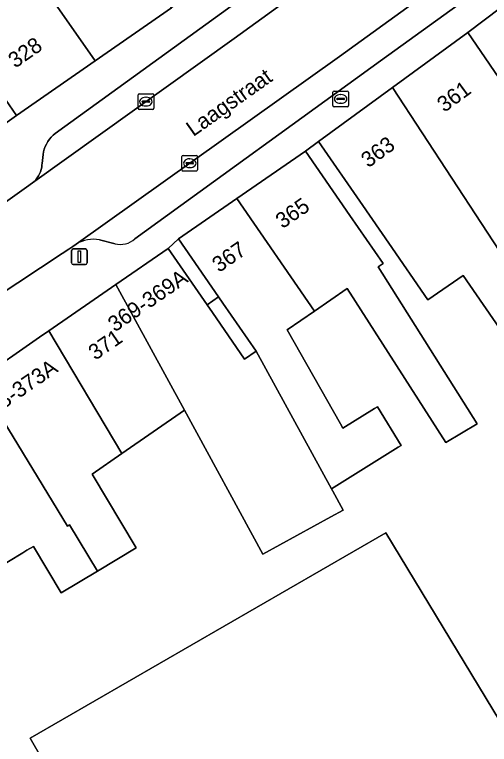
# Model space of a CAD drawing. Extents: x 159217 to 160349, y 381246 to 382172.
# Drawn here: x 160025.8 to 160056.27, y 381598.05 to 381644.87 of the extents above; entities that cross this region are included whole.
import ezdxf

# ---------------------------------------------------------------- set-up
doc = ezdxf.new("R2010")
doc.units = 0
for name, color, linetype in [('IMGEO_Brandkraan', 7, 'Continuous'), ('IMGEO_Erf', 7, 'Continuous'), ('IMGEO_Kolk', 7, 'Continuous'), ('IMGEO_Lichtmast', 7, 'Continuous'), ('IMGEO_Openbare_ruimte_label', 7, 'Continuous'), ('IMGEO_Pand', 7, 'Continuous'), ('IMGEO_Pand_nummerreeks', 7, 'Continuous'), ('IMGEO_Pand_overbouw', 7, 'Continuous'), ('IMGEO_Parkeervlak_open', 7, 'Continuous'), ('IMGEO_Rijbaan_lokaal_open', 7, 'Continuous'), ('IMGEO_Voetpad_open', 7, 'Continuous')]:
    doc.layers.add(name, color=color, linetype=linetype)

msp = doc.modelspace()

# ---------------------------------------------------------------- linework, layer by layer
at = {"layer": 'IMGEO_Brandkraan'}
for p, q in [((160046.223, 381639.037), (160046.223, 381639.889)), ((160046.298, 381639.963), (160047.15, 381639.963)), ((160047.224, 381639.889), (160047.224, 381639.037)), ((160046.482, 381639.457), (160046.482, 381639.469)), ((160046.92, 381639.42), (160046.522, 381639.42)), ((160046.525, 381639.506), (160046.923, 381639.506)), ((160046.711, 381639.743), (160046.736, 381639.743)), ((160046.966, 381639.469), (160046.966, 381639.457)), ((160047.15, 381638.963), (160046.298, 381638.963)), ((160046.734, 381639.183), (160046.709, 381639.183))]:
    msp.add_line(p, q, dxfattribs=at)
for points in [[(160046.223, 381639.037), (160046.223, 381639.889)], [(160046.298, 381639.963), (160047.15, 381639.963)], [(160047.224, 381639.889), (160047.224, 381639.037)], [(160047.15, 381638.963), (160046.298, 381638.963)]]:
    msp.add_lwpolyline(points, dxfattribs=at)
for centre, radius, start, end in [((160046.3, 381639.887), 0.0765, 91.552, 178.448), ((160046.3, 381639.887), 0.0765, 91.552, 178.448), ((160047.148, 381639.887), 0.0765, 1.552, 88.448), ((160047.148, 381639.887), 0.0765, 1.552, 88.448), ((160046.522, 381639.466), 0.0403, 85.8775, 175.7526), ((160046.519, 381639.456), 0.0366, 178.938, 274.7102), ((160046.923, 381639.463), 0.043, 264.8664, 352.4533), ((160046.927, 381639.468), 0.0386, 1.7309, 96.639), ((160046.3, 381639.039), 0.0765, 181.552, 268.448), ((160046.3, 381639.039), 0.0765, 181.552, 268.448), ((160047.148, 381639.039), 0.0765, 271.552, 358.448), ((160047.148, 381639.039), 0.0765, 271.552, 358.448)]:
    msp.add_arc(centre, radius, start, end, dxfattribs=at)
for centre, major_axis, ratio, start_param, end_param in [((160046.71, 381639.463), (-0.387, 0.002), 0.722429, 4.712389, 7.853982), ((160046.735, 381639.463), (-0.39, 0.002), 0.717154, 1.570796, 4.712389)]:
    msp.add_ellipse(centre, major_axis=major_axis, ratio=ratio, start_param=start_param, end_param=end_param, dxfattribs=at)
at = {"layer": 'IMGEO_Erf'}
for points in [[(160078.363, 381639.34), (160079.52, 381637.486), (160082.047, 381639.092), (160076.592, 381647.577), (160071.809, 381644.498), (160072.243, 381643.825), (160068.039, 381641.119), (160066.913, 381640.394), (160066.479, 381641.068), (160061.696, 381637.989), (160059.686, 381641.112), (160056.979, 381645.316), (160054.874, 381643.721), (160057.714, 381639.606), (160059.327, 381637.27), (160056.976, 381635.525), (160062.137, 381627.824), (160063.611, 381627.63), (160066.477, 381623.734), (160068.582, 381625.193), (160069.891, 381626.101), (160068, 381628.877), (160067.436, 381629.706), (160066.196, 381631.496)], [(160036.32, 381630.482), (160035.663, 381629.876), (160038.161, 381626.257), (160038.503, 381625.762), (160040.554, 381622.763), (160041.298, 381623.272), (160039.161, 381626.368), (160038.89, 381626.761)]]:
    msp.add_lwpolyline(points, close=True, dxfattribs=at)
for points in [[(160057.353, 381624.125), (160054.587, 381628.133), (160052.319, 381626.568), (160049.808, 381630.206), (160048.142, 381632.62), (160045.301, 381636.734), (160044.465, 381636.105), (160047.305, 381631.99), (160049.442, 381628.894), (160049.139, 381628.685), (160055.485, 381618.616), (160053.463, 381617.425), (160047.142, 381627.306), (160045.04, 381625.855), (160043.302, 381624.655), (160046.712, 381618.625), (160046.87, 381618.345), (160048.896, 381619.59), (160049.079, 381619.702), (160050.599, 381617.229), (160050.418, 381617.116), (160046.139, 381614.436), (160046.213, 381614.301), (160046.879, 381613.08), (160046.086, 381612.646), (160041.725, 381610.259), (160036.704, 381619.483), (160032.691, 381616.713), (160030.771, 381615.388), (160033.607, 381610.659), (160031.116, 381609.165), (160028.797, 381607.774), (160027.013, 381610.751), (160026.596, 381610.501), (160026.321, 381610.336), (160023.547, 381608.673)], [(160032.866, 381587.856), (160026.803, 381598.447), (160049.627, 381611.625), (160059.237, 381595.737)]]:
    msp.add_lwpolyline(points, dxfattribs=at)
at = {"layer": 'IMGEO_Kolk'}
for p, q in [((160033.726, 381638.864), (160033.726, 381639.716)), ((160033.801, 381639.79), (160034.653, 381639.79)), ((160034.214, 381639.57), (160034.239, 381639.57)), ((160034.727, 381639.716), (160034.727, 381638.864)), ((160033.985, 381639.284), (160033.985, 381639.296)), ((160034.423, 381639.247), (160034.025, 381639.247)), ((160034.028, 381639.333), (160034.426, 381639.333)), ((160034.237, 381639.01), (160034.212, 381639.01)), ((160034.469, 381639.296), (160034.469, 381639.284)), ((160034.653, 381638.79), (160033.801, 381638.79)), ((160036.541, 381634.913), (160036.541, 381635.765)), ((160036.616, 381635.839), (160037.468, 381635.839)), ((160037.029, 381635.619), (160037.054, 381635.619)), ((160037.542, 381635.765), (160037.542, 381634.913)), ((160036.8, 381635.333), (160036.8, 381635.345)), ((160037.238, 381635.296), (160036.84, 381635.296)), ((160036.843, 381635.382), (160037.241, 381635.382)), ((160037.284, 381635.345), (160037.284, 381635.333)), ((160037.468, 381634.839), (160036.616, 381634.839)), ((160037.052, 381635.059), (160037.027, 381635.059))]:
    msp.add_line(p, q, dxfattribs=at)
for points in [[(160033.726, 381638.864), (160033.726, 381639.716)], [(160033.801, 381639.79), (160034.653, 381639.79)], [(160034.727, 381639.716), (160034.727, 381638.864)], [(160034.653, 381638.79), (160033.801, 381638.79)], [(160036.541, 381634.913), (160036.541, 381635.765)], [(160036.616, 381635.839), (160037.468, 381635.839)], [(160037.542, 381635.765), (160037.542, 381634.913)], [(160037.468, 381634.839), (160036.616, 381634.839)]]:
    msp.add_lwpolyline(points, dxfattribs=at)
for centre, radius, start, end in [((160033.803, 381639.714), 0.0765, 91.552, 178.448), ((160033.803, 381639.714), 0.0765, 91.552, 178.448), ((160034.651, 381639.714), 0.0765, 1.552, 88.448), ((160034.651, 381639.714), 0.0765, 1.552, 88.448), ((160034.025, 381639.293), 0.0403, 85.8775, 175.7526), ((160034.022, 381639.283), 0.0366, 178.938, 274.7102), ((160034.426, 381639.29), 0.043, 264.8664, 352.4533), ((160034.43, 381639.295), 0.0386, 1.7309, 96.639), ((160033.803, 381638.866), 0.0765, 181.552, 268.448), ((160033.803, 381638.866), 0.0765, 181.552, 268.448), ((160034.651, 381638.866), 0.0765, 271.552, 358.448), ((160034.651, 381638.866), 0.0765, 271.552, 358.448), ((160036.618, 381635.763), 0.0765, 91.552, 178.448), ((160036.618, 381635.763), 0.0765, 91.552, 178.448), ((160037.466, 381635.763), 0.0765, 1.552, 88.448), ((160037.466, 381635.763), 0.0765, 1.552, 88.448), ((160036.84, 381635.342), 0.0403, 85.8775, 175.7526), ((160036.837, 381635.332), 0.0366, 178.938, 274.7102), ((160037.241, 381635.339), 0.043, 264.8664, 352.4533), ((160037.245, 381635.344), 0.0386, 1.7309, 96.639), ((160036.618, 381634.915), 0.0765, 181.552, 268.448), ((160036.618, 381634.915), 0.0765, 181.552, 268.448), ((160037.466, 381634.915), 0.0765, 271.552, 358.448), ((160037.466, 381634.915), 0.0765, 271.552, 358.448)]:
    msp.add_arc(centre, radius, start, end, dxfattribs=at)
for centre, major_axis, ratio, start_param, end_param in [((160034.213, 381639.29), (-0.387, 0.002), 0.722429, 4.712389, 7.853982), ((160034.238, 381639.29), (-0.39, 0.002), 0.717154, 1.570796, 4.712389), ((160037.028, 381635.339), (-0.387, 0.002), 0.722429, 4.712389, 7.853982), ((160037.053, 381635.339), (-0.39, 0.002), 0.717154, 1.570796, 4.712389)]:
    msp.add_ellipse(centre, major_axis=major_axis, ratio=ratio, start_param=start_param, end_param=end_param, dxfattribs=at)
at = {"layer": 'IMGEO_Lichtmast'}
for p, q in [((160029.463, 381628.942), (160029.463, 381629.742)), ((160029.463, 381629.742), (160029.463, 381628.942)), ((160029.563, 381629.842), (160030.353, 381629.842)), ((160030.353, 381629.842), (160029.563, 381629.842)), ((160030.453, 381629.742), (160030.453, 381628.942)), ((160030.453, 381628.942), (160030.453, 381629.742)), ((160030.353, 381628.842), (160029.563, 381628.842)), ((160029.563, 381628.842), (160030.353, 381628.842))]:
    msp.add_line(p, q, dxfattribs=at)
msp.add_lwpolyline([(160029.883, 381629.717), (160030.033, 381629.717), (160030.033, 381628.967), (160029.883, 381628.967), (160029.883, 381629.717)], dxfattribs=at)
for centre, start, end in [((160029.563, 381629.742), 90, 180), ((160029.563, 381629.742), 90, 180), ((160030.353, 381629.742), 0, 90), ((160030.353, 381629.742), 360, 90), ((160029.563, 381628.942), 180, 270), ((160029.563, 381628.942), 180, 270), ((160030.353, 381628.942), 270, 0), ((160030.353, 381628.942), 270, 0)]:
    msp.add_arc(centre, 0.1, start, end, dxfattribs=at)
at = {"layer": 'IMGEO_Pand'}
for points in [[(160025.981, 381649.06), (160030.964, 381641.898), (160035.879, 381645.318), (160030.896, 381652.48)], [(160025.981, 381649.06), (160020.943, 381645.554), (160023.071, 381642.497), (160025.927, 381638.393), (160030.964, 381641.898)], [(160050.059, 381640.206), (160059.568, 381625.654), (160059.759, 381625.785), (160059.574, 381626.055), (160062.137, 381627.824), (160056.976, 381635.525), (160059.327, 381637.27), (160057.714, 381639.606), (160054.874, 381643.721)], [(160050.059, 381640.206), (160045.301, 381636.734), (160048.142, 381632.62), (160049.808, 381630.206), (160052.319, 381626.568), (160054.587, 381628.133), (160057.353, 381624.125), (160059.568, 381625.654)], [(160040.061, 381633.065), (160045.04, 381625.855), (160047.142, 381627.306), (160053.463, 381617.425), (160055.485, 381618.616), (160049.139, 381628.685), (160049.442, 381628.894), (160047.305, 381631.99), (160044.465, 381636.105)], [(160043.302, 381624.655), (160045.04, 381625.855), (160040.061, 381633.065), (160036.32, 381630.482), (160038.89, 381626.761), (160039.161, 381626.368), (160041.298, 381623.272), (160046.139, 381614.436), (160050.418, 381617.116), (160050.599, 381617.229), (160049.079, 381619.702), (160048.896, 381619.59), (160046.87, 381618.345), (160046.712, 381618.625)], [(160041.298, 381623.272), (160040.554, 381622.763), (160038.503, 381625.762), (160038.161, 381626.257), (160035.663, 381629.876), (160032.307, 381627.56), (160036.704, 381619.483), (160041.725, 381610.259), (160046.086, 381612.646), (160046.879, 381613.08), (160046.213, 381614.301), (160046.139, 381614.436)], [(160032.307, 381627.56), (160030.917, 381626.6), (160028.009, 381624.593), (160032.691, 381616.713), (160036.704, 381619.483)], [(160028.009, 381624.593), (160027.398, 381624.171), (160023.455, 381621.449), (160029.192, 381612.058), (160029.332, 381612.141), (160031.116, 381609.165), (160033.607, 381610.659), (160030.771, 381615.388), (160032.691, 381616.713)], [(160023.455, 381621.449), (160017.506, 381617.342), (160021.972, 381607.729), (160023.03, 381608.363), (160023.547, 381608.673), (160026.321, 381610.336), (160026.596, 381610.501), (160027.013, 381610.751), (160028.797, 381607.774), (160031.116, 381609.165), (160029.332, 381612.141), (160029.192, 381612.058)], [(160064.034, 381590.405), (160060.16, 381596.34), (160059.237, 381595.737), (160049.627, 381611.625), (160026.803, 381598.447), (160032.866, 381587.856), (160033.181, 381587.306), (160040.486, 381591.604), (160049.549, 381596.935), (160052.674, 381591.451), (160052.409, 381591.278), (160056.352, 381584.668), (160053.781, 381582.955), (160058.326, 381576.141), (160061.199, 381571.915), (160071.796, 381578.997), (160071.673, 381579.183), (160071.758, 381579.255), (160071.216, 381580.08)]]:
    msp.add_lwpolyline(points, close=True, dxfattribs=at)
at = {"layer": 'IMGEO_Pand_overbouw'}
for points in [[(160036.32, 381630.482), (160035.663, 381629.876), (160038.161, 381626.257), (160038.89, 381626.761)], [(160039.161, 381626.368), (160038.89, 381626.761), (160038.161, 381626.257), (160038.503, 381625.762), (160040.554, 381622.763), (160041.298, 381623.272)]]:
    msp.add_lwpolyline(points, close=True, dxfattribs=at)
at = {"layer": 'IMGEO_Parkeervlak_open'}
for points in [[(160084.67, 381669.243), (160082.443, 381667.792), (160077.635, 381664.497), (160075.982, 381663.388), (160072.727, 381661.121), (160068.376, 381658.077), (160063.698, 381654.651), (160059.079, 381651.195), (160053.366, 381647.073), (160046.643, 381642.176), (160029.757, 381630.154)], [(160033.515, 381630.492), (160049.272, 381641.9), (160063.302, 381652.051), (160070.49, 381657.284)], [(160039.691, 381645.406), (160028.416, 381637.247), (160028.278, 381637.134), (160028.15, 381637.008), (160028.034, 381636.872), (160027.93, 381636.726), (160027.841, 381636.571), (160027.765, 381636.409), (160027.704, 381636.241), (160027.658, 381636.067), (160027.628, 381635.889), (160027.565, 381635.318), (160027.56, 381635.229), (160027.54, 381635.081), (160027.507, 381634.935), (160027.461, 381634.793), (160027.402, 381634.655), (160027.332, 381634.523), (160027.25, 381634.398), (160027.157, 381634.281), (160027.054, 381634.173), (160026.942, 381634.074), (160039.9, 381643.349), (160050.634, 381651.118)], [(160031.256, 381630.416), (160032.246, 381630.175)]]:
    msp.add_lwpolyline(points, dxfattribs=at)
for centre, radius, start, end in [((160030.837, 381628.394), 2.065, 78.2978, 121.5306), ((160032.601, 381631.452), 1.326, 254.4632, 313.5881)]:
    msp.add_arc(centre, radius, start, end, dxfattribs=at)
at = {"layer": 'IMGEO_Rijbaan_lokaal_open'}
for points in [[(160058.428, 381656.732), (160055.384, 381654.539), (160050.634, 381651.118), (160039.9, 381643.349), (160026.942, 381634.074), (160026.563, 381633.804), (160021.527, 381630.216), (160021.29, 381630.058), (160000.286, 381616.103), (160000, 381615.918), (159983.931, 381605.551)], [(159984.624, 381600.643), (160000, 381610.395), (160002.657, 381612.08), (160023.962, 381626.278), (160024.038, 381626.346), (160024.143, 381626.438), (160024.607, 381626.744), (160028.865, 381629.554), (160029.28, 381629.828), (160029.536, 381629.997), (160029.757, 381630.154), (160046.643, 381642.176), (160053.366, 381647.073), (160059.079, 381651.195)]]:
    msp.add_lwpolyline(points, dxfattribs=at)
at = {"layer": 'IMGEO_Voetpad_open'}
for points in [[(160036.741, 381679.099), (160029.131, 381671.002), (160025.392, 381667.13), (160024.903, 381667.603), (160019.651, 381662.165), (160016.881, 381659.164), (160012.688, 381654.621), (160011.648, 381653.495), (160012.856, 381652.182), (160019.523, 381644.732), (160024.63, 381637.48), (160025.927, 381638.393), (160023.071, 381642.497), (160020.943, 381645.554), (160013.795, 381653.157), (160021.748, 381661.457), (160023.266, 381662.994), (160027.149, 381667.027), (160029.054, 381669.006), (160032.175, 381671.422), (160031.946, 381671.752), (160034.397, 381673.459), (160033.849, 381673.986), (160035.769, 381675.981)], [(160085.941, 381667.938), (160077.575, 381662.295), (160072.279, 381658.586), (160070.49, 381657.284), (160063.302, 381652.051), (160049.272, 381641.9), (160033.515, 381630.492)], [(160058.878, 381661.116), (160053.733, 381657.783), (160053.137, 381657.36), (160051.441, 381656.156), (160050.751, 381655.667), (160045.709, 381652.158), (160040.794, 381648.738), (160035.879, 381645.318), (160030.964, 381641.898), (160025.927, 381638.393), (160024.63, 381637.48), (160023.915, 381636.976), (160019.712, 381633.822), (160015.511, 381630.67), (160014.316, 381629.816), (160009.84, 381626.939), (160005.49, 381624.143), (160001.14, 381621.347), (160000, 381620.614), (159996.665, 381618.47)], [(159992.76, 381601.198), (159999.082, 381604.99), (159999.858, 381605.66), (160000, 381605.75), (160004.524, 381608.608), (160009.048, 381611.466), (160010.653, 381612.612), (160017.506, 381617.342), (160023.455, 381621.449), (160027.398, 381624.171), (160028.009, 381624.593), (160030.917, 381626.6), (160032.307, 381627.56), (160035.663, 381629.876), (160036.32, 381630.482), (160040.061, 381633.065), (160044.465, 381636.105), (160045.301, 381636.734), (160050.059, 381640.206), (160054.874, 381643.721), (160056.979, 381645.316)], [(160021.527, 381630.216), (160026.563, 381633.804), (160026.942, 381634.074), (160027.054, 381634.173), (160027.157, 381634.281), (160027.25, 381634.398), (160027.332, 381634.523), (160027.402, 381634.655), (160027.461, 381634.793), (160027.507, 381634.935), (160027.54, 381635.081), (160027.56, 381635.229), (160027.565, 381635.318), (160027.628, 381635.889), (160027.658, 381636.067), (160027.704, 381636.241), (160027.765, 381636.409), (160027.841, 381636.571), (160027.93, 381636.726), (160028.034, 381636.872), (160028.15, 381637.008), (160028.278, 381637.134), (160028.416, 381637.247), (160039.691, 381645.406)], [(160029.757, 381630.154), (160029.536, 381629.997), (160029.28, 381629.828), (160028.865, 381629.554), (160024.607, 381626.744), (160024.143, 381626.438), (160024.038, 381626.346), (160023.962, 381626.278)], [(160032.246, 381630.175), (160031.256, 381630.416)]]:
    msp.add_lwpolyline(points, dxfattribs=at)
for centre, radius, start, end in [((160030.837, 381628.394), 2.065, 78.2978, 121.5306), ((160032.601, 381631.452), 1.326, 254.4632, 313.5881)]:
    msp.add_arc(centre, radius, start, end, dxfattribs=at)

# ---------------------------------------------------------------- texts
at = {"layer": 'IMGEO_Openbare_ruimte_label'}
msp.add_text('Laagstraat', height=1, rotation=35.3112, dxfattribs=at).set_placement((160037.268, 381637.014))
at = {"layer": 'IMGEO_Pand_nummerreeks'}
for s, rotation, p in [('328', 34.8325, (160025.841, 381641.403)), ('361', 36.1298, (160053.378, 381638.568)), ('363', 36.1189, (160048.499, 381635.008)), ('365', 34.6166, (160042.991, 381631.102)), ('367', 34.6238, (160038.919, 381628.291)), ('369-369A', 34.6124, (160032.232, 381624.471)), ('371', 34.6181, (160030.98, 381622.658)), ('373-373A', 34.6181, (160023.885, 381618.709))]:
    msp.add_text(s, height=1, rotation=rotation, dxfattribs=at).set_placement(p)

doc.saveas('drawing.dxf')
